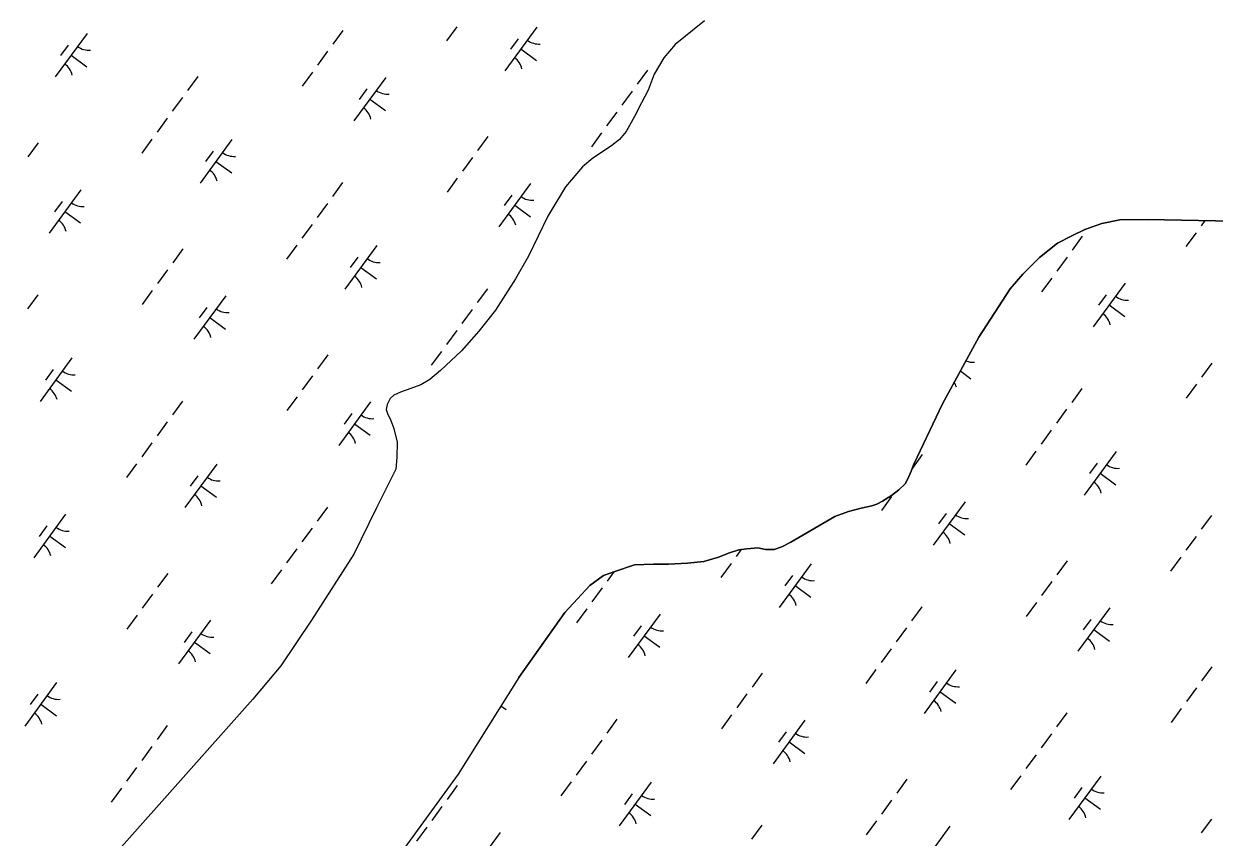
# Model space of a CAD drawing. Extents: x 3905714 to 3926767, y 183354 to 205755.
# Drawn here: x 3917167 to 3918270, y 197826 to 198580 of the extents above; entities that cross this region are included whole.
import ezdxf

# ---------------------------------------------------------------- set-up
doc = ezdxf.new("R2010")
doc.units = 0
doc.layers.add('V-TOPO-SHOR', color=7, linetype='Continuous')
doc.layers.add('V-WETL-SWMP', color=7, linetype='Continuous')

msp = doc.modelspace()

# ---------------------------------------------------------------- linework, layer by layer
at = {"layer": 'V-TOPO-SHOR'}
for points in [[(3917797.8, 198583.1), (3917770.5, 198561.2), (3917760, 198548.6), (3917751.2, 198533.7), (3917745.5, 198518.8), (3917739.4, 198507), (3917733, 198494.4), (3917725.1, 198480.5), (3917719, 198473.1), (3917712, 198467.4), (3917703.4, 198461.7), (3917694.3, 198455.7), (3917684.7, 198447.6), (3917669.1, 198429.3), (3917652.6, 198401.9), (3917634.6, 198365), (3917622.8, 198343.9), (3917604.2, 198314.8), (3917588.6, 198295.3), (3917572.6, 198277.3), (3917553.2, 198259), (3917543.4, 198250.6), (3917535, 198245.8), (3917525.6, 198242.2), (3917516, 198238.8), (3917509.9, 198236), (3917506.6, 198232.9), (3917503.8, 198227.4), (3917502.9, 198222.7), (3917504.1, 198219), (3917507, 198212.6), (3917509.9, 198205.1), (3917512.9, 198192.7), (3917512.8, 198178.5), (3917511.7, 198167.7), (3917493.4, 198131), (3917472.9, 198088.7), (3917433.7, 198027.6), (3917405.3, 197985.2), (3917379.4, 197954.4)], [(3917854.4, 198093.2), (3917862.2, 198093.1), (3917869.5, 198095.5), (3917877.7, 198099.8), (3917918.4, 198123.7), (3917931.3, 198128.3), (3917943.1, 198131.5), (3917952.7, 198133.7), (3917957.6, 198135.2), (3917962.8, 198138), (3917971, 198143.1), (3917977.8, 198148.3), (3917983.8, 198154), (3917986.1, 198158.5), (3917989.4, 198165.6), (3917991.7, 198172.2), (3918018.2, 198228.2), (3918052, 198289.8), (3918081, 198334.8), (3918092.7, 198348.3), (3918108.3, 198363.8), (3918124.9, 198376.9), (3918138.2, 198383.8), (3918150.2, 198389.6), (3918166.1, 198395.1), (3918182.6, 198398.6), (3918208.2, 198398.8), (3918287.1, 198397.4)], [(3917625.6, 197974.4), (3917668.3, 198034.7), (3917680.2, 198047.3), (3917691.4, 198059.7), (3917704.2, 198069), (3917714.6, 198072.6), (3917732.9, 198078.9), (3917750.5, 198079.5), (3917764.4, 198079.4), (3917782.1, 198080.3), (3917797.3, 198082.1), (3917810.7, 198086), (3917820.8, 198089.9), (3917829.7, 198092.8), (3917837, 198093.8), (3917847.1, 198094.6), (3917854.4, 198093.2)], [(3917625.6, 197974.4), (3917569.4, 197884.9), (3917512.6, 197806.8)], [(3916616.3, 196935.1), (3916635.8, 196956.9), (3916657.9, 196985), (3916695.9, 197046.9), (3916720.8, 197104.2), (3916733.5, 197137.6), (3916748.3, 197173), (3916772.6, 197217.3), (3916817.9, 197283.3), (3916964.2, 197470), (3917065.7, 197589), (3917252.5, 197812), (3917379.4, 197954.4)]]:
    msp.add_lwpolyline(points, dxfattribs=at)
at = {"layer": 'V-WETL-SWMP'}
for p, q in [((3917462.8, 198574.2), (3917453.4, 198561.3)), ((3917568.2, 198577.5), (3917558.8, 198564.6)), ((3917642.4, 198577.1), (3917612.9, 198536.8)), ((3917797.8, 198583.1), (3917770.5, 198561.2)), ((3917225.7, 198571.3), (3917196.2, 198531)), ((3917625, 198566.4), (3917617.9, 198556.7)), ((3917208.3, 198560.6), (3917201.2, 198550.9)), ((3917448.6, 198554.8), (3917439.2, 198541.9)), ((3917627.6, 198557), (3917642.2, 198546.3)), ((3917770.5, 198561.2), (3917760, 198548.6)), ((3917211, 198551.2), (3917225.5, 198540.5)), ((3917760, 198548.6), (3917751.2, 198533.7)), ((3917328.3, 198531.4), (3917318.8, 198518.5)), ((3917434.4, 198535.5), (3917425, 198522.6)), ((3917502.5, 198530.6), (3917472.9, 198490.3)), ((3917745, 198537.2), (3917735.5, 198524.3)), ((3917751.2, 198533.7), (3917745.5, 198518.8)), ((3917485, 198519.9), (3917477.9, 198510.2)), ((3917745.5, 198518.8), (3917739.4, 198507)), ((3917314.1, 198512.1), (3917304.6, 198499.2)), ((3917487.7, 198510.5), (3917502.2, 198499.8)), ((3917730.8, 198517.9), (3917721.3, 198505)), ((3917716.6, 198498.5), (3917707.1, 198485.6)), ((3917739.4, 198507), (3917733, 198494.4)), ((3917299.9, 198492.7), (3917290.5, 198479.8)), ((3917733, 198494.4), (3917725.1, 198480.5)), ((3917597, 198475.9), (3917587.5, 198463)), ((3917702.4, 198479.2), (3917693, 198466.3)), ((3917725.1, 198480.5), (3917719, 198473.1)), ((3917180.3, 198470.1), (3917170.9, 198457.1)), ((3917285.7, 198473.3), (3917276.3, 198460.4)), ((3917359.9, 198473), (3917330.4, 198432.7)), ((3917712, 198467.4), (3917703.4, 198461.7)), ((3917719, 198473.1), (3917712, 198467.4)), ((3917342.5, 198462.2), (3917335.4, 198452.6)), ((3917345.1, 198452.8), (3917359.7, 198442.2)), ((3917582.8, 198456.5), (3917573.4, 198443.6)), ((3917694.3, 198455.7), (3917684.7, 198447.6)), ((3917703.4, 198461.7), (3917694.3, 198455.7)), ((3917684.7, 198447.6), (3917669.1, 198429.3)), ((3917462.5, 198433.1), (3917453, 198420.2)), ((3917568.6, 198437.2), (3917559.2, 198424.2)), ((3917636.6, 198432.3), (3917607.1, 198392)), ((3917220, 198426.5), (3917190.4, 198386.2)), ((3917619.2, 198421.6), (3917612.1, 198411.9)), ((3917669.1, 198429.3), (3917652.6, 198401.9)), ((3917202.5, 198415.7), (3917195.4, 198406.1)), ((3917448.3, 198413.8), (3917438.8, 198400.9)), ((3917621.9, 198412.2), (3917636.4, 198401.5)), ((3917205.2, 198406.3), (3917219.7, 198395.7)), ((3917652.6, 198401.9), (3917634.6, 198365)), ((3918182.6, 198398.6), (3918166.1, 198395.1)), ((3918208.2, 198398.8), (3918182.6, 198398.6)), ((3918287.1, 198397.4), (3918208.2, 198398.8)), ((3918261.5, 198397.9), (3918258, 198393.1)), ((3917434.1, 198394.4), (3917424.6, 198381.5)), ((3918150.2, 198389.6), (3918138.2, 198383.8)), ((3918166.1, 198395.1), (3918150.2, 198389.6)), ((3918253.3, 198386.7), (3918243.8, 198373.8)), ((3918124.9, 198376.9), (3918108.3, 198363.8)), ((3918138.2, 198383.8), (3918124.9, 198376.9)), ((3918147.8, 198383.4), (3918138.4, 198370.5)), ((3917314.5, 198371.7), (3917305, 198358.8)), ((3917419.9, 198375), (3917410.5, 198362.1)), ((3917494.1, 198374.7), (3917464.5, 198334.4)), ((3917634.6, 198365), (3917622.8, 198343.9)), ((3917476.6, 198363.9), (3917469.6, 198354.3)), ((3917479.3, 198354.5), (3917493.8, 198343.9)), ((3918108.3, 198363.8), (3918092.7, 198348.3)), ((3918133.7, 198364), (3918124.2, 198351.1)), ((3917300.3, 198352.4), (3917290.9, 198339.5)), ((3917622.8, 198343.9), (3917604.2, 198314.8)), ((3918092.7, 198348.3), (3918081, 198334.8)), ((3918119.5, 198344.7), (3918110, 198331.8)), ((3917286.1, 198333), (3917276.7, 198320.1)), ((3917596.6, 198334.8), (3917587.2, 198321.9)), ((3918081, 198334.8), (3918052, 198289.8)), ((3918187.5, 198339.8), (3918157.9, 198299.5)), ((3917180, 198329), (3917170.5, 198316.1)), ((3917354.1, 198328.2), (3917324.6, 198287.9)), ((3918170, 198329.1), (3918162.9, 198319.4)), ((3917336.7, 198317.4), (3917329.6, 198307.7)), ((3917582.5, 198315.5), (3917573, 198302.5)), ((3917604.2, 198314.8), (3917588.6, 198295.3)), ((3918172.7, 198319.7), (3918187.2, 198309)), ((3917339.4, 198308), (3917353.9, 198297.4)), ((3917568.3, 198296.1), (3917558.8, 198283.2)), ((3917588.6, 198295.3), (3917572.6, 198277.3)), ((3918052, 198289.8), (3918018.2, 198228.2)), ((3917554.1, 198276.7), (3917544.6, 198263.8)), ((3917572.6, 198277.3), (3917553.2, 198259)), ((3917211.6, 198270.6), (3917182.1, 198230.2)), ((3917448.7, 198273.4), (3917439.2, 198260.5)), ((3918267.8, 198265.7), (3918258.4, 198252.8)), ((3917194.2, 198259.8), (3917187.1, 198250.1)), ((3917434.5, 198254.1), (3917425, 198241.2)), ((3917553.2, 198259), (3917543.4, 198250.6)), ((3918034.9, 198258.6), (3918044.7, 198251.4)), ((3917196.8, 198250.4), (3917211.3, 198239.8)), ((3917535, 198245.8), (3917525.6, 198242.2)), ((3917543.4, 198250.6), (3917535, 198245.8)), ((3918253.7, 198246.4), (3918244.2, 198233.5)), ((3917420.3, 198234.7), (3917410.9, 198221.8)), ((3917506.6, 198232.9), (3917503.8, 198227.4)), ((3917509.9, 198236), (3917506.6, 198232.9)), ((3917516, 198238.8), (3917509.9, 198236)), ((3917525.6, 198242.2), (3917516, 198238.8)), ((3918147.5, 198242.3), (3918138, 198229.4)), ((3917314.2, 198230.7), (3917304.7, 198217.8)), ((3917488.3, 198229.9), (3917458.8, 198189.6)), ((3917503.8, 198227.4), (3917502.9, 198222.7)), ((3917502.9, 198222.7), (3917504.1, 198219)), ((3918018.2, 198228.2), (3917991.7, 198172.2)), ((3918133.3, 198223), (3918123.9, 198210.1)), ((3917300, 198211.3), (3917290.5, 198198.4)), ((3917470.9, 198219.1), (3917463.8, 198209.4)), ((3917504.1, 198219), (3917507, 198212.6)), ((3917507, 198212.6), (3917509.9, 198205.1)), ((3917473.5, 198209.7), (3917488.1, 198199.1)), ((3917509.9, 198205.1), (3917512.9, 198192.7)), ((3918119.1, 198203.6), (3918109.7, 198190.7)), ((3917285.8, 198192), (3917276.3, 198179.1)), ((3917512.9, 198192.7), (3917512.8, 198178.5)), ((3917512.8, 198178.5), (3917511.7, 198167.7)), ((3917999.5, 198181), (3917990.4, 198168.4)), ((3918104.9, 198184.3), (3918095.5, 198171.3)), ((3918179.1, 198183.9), (3918149.6, 198143.6)), ((3917271.6, 198172.6), (3917262.1, 198159.7)), ((3917345.8, 198172.3), (3917316.2, 198131.9)), ((3917511.7, 198167.7), (3917493.4, 198131)), ((3917991.7, 198172.2), (3917989.4, 198165.6)), ((3918161.7, 198173.2), (3918154.6, 198163.5)), ((3917328.3, 198161.5), (3917321.2, 198151.8)), ((3917986.1, 198158.5), (3917983.8, 198154)), ((3917989.4, 198165.6), (3917986.1, 198158.5)), ((3918164.4, 198163.8), (3918178.9, 198153.1)), ((3917331, 198152.1), (3917345.5, 198141.5)), ((3917977.8, 198148.3), (3917971, 198143.1)), ((3917983.8, 198154), (3917977.8, 198148.3)), ((3917952.7, 198133.7), (3917943.1, 198131.5)), ((3917957.6, 198135.2), (3917952.7, 198133.7)), ((3917962.8, 198138), (3917957.6, 198135.2)), ((3917971.2, 198142.2), (3917961.7, 198129.3)), ((3917971, 198143.1), (3917962.8, 198138)), ((3918039.2, 198137.4), (3918009.6, 198097.1)), ((3917205.8, 198125.8), (3917176.3, 198085.4)), ((3917448.3, 198132.4), (3917438.9, 198119.5)), ((3917493.4, 198131), (3917472.9, 198088.7)), ((3917918.4, 198123.7), (3917877.7, 198099.8)), ((3917931.3, 198128.3), (3917918.4, 198123.7)), ((3917943.1, 198131.5), (3917931.3, 198128.3)), ((3918021.7, 198126.6), (3918014.6, 198117)), ((3918267.5, 198124.7), (3918258, 198111.8)), ((3917188.4, 198115), (3917181.3, 198105.3)), ((3917434.1, 198113), (3917424.7, 198100.1)), ((3918024.4, 198117.2), (3918038.9, 198106.6)), ((3917191.1, 198105.6), (3917205.6, 198095)), ((3917877.7, 198099.8), (3917869.5, 198095.5)), ((3918253.3, 198105.3), (3918243.9, 198092.4)), ((3917420, 198093.7), (3917410.5, 198080.7)), ((3917472.9, 198088.7), (3917433.7, 198027.6)), ((3917820.8, 198089.9), (3917810.7, 198086)), ((3917829.7, 198092.8), (3917820.8, 198089.9)), ((3917831.9, 198093.1), (3917827.2, 198086.6)), ((3917837, 198093.8), (3917829.7, 198092.8)), ((3917847.1, 198094.6), (3917837, 198093.8)), ((3917854.4, 198093.2), (3917847.1, 198094.6)), ((3917862.2, 198093.1), (3917854.4, 198093.2)), ((3917869.5, 198095.5), (3917862.2, 198093.1)), ((3917732.9, 198078.9), (3917714.6, 198072.6)), ((3917750.5, 198079.5), (3917732.9, 198078.9)), ((3917764.4, 198079.4), (3917750.5, 198079.5)), ((3917782.1, 198080.3), (3917764.4, 198079.4)), ((3917797.3, 198082.1), (3917782.1, 198080.3)), ((3917810.7, 198086), (3917797.3, 198082.1)), ((3917822.5, 198080.1), (3917813, 198067.2)), ((3917896.6, 198079.8), (3917867.1, 198039.5)), ((3918133.7, 198082.7), (3918124.3, 198069.7)), ((3918239.1, 198085.9), (3918229.7, 198073)), ((3917300.4, 198071), (3917290.9, 198058.1)), ((3917405.8, 198074.3), (3917396.3, 198061.4)), ((3917704.2, 198069), (3917691.4, 198059.7)), ((3917714.6, 198072.6), (3917704.2, 198069)), ((3917713.7, 198072.3), (3917707.6, 198063.9)), ((3917879.2, 198069), (3917872.1, 198059.3)), ((3917691.4, 198059.7), (3917680.2, 198047.3)), ((3917702.9, 198057.5), (3917693.4, 198044.6)), ((3917881.9, 198059.6), (3917896.4, 198049)), ((3918119.5, 198063.3), (3918110.1, 198050.4)), ((3917286.2, 198051.6), (3917276.7, 198038.7)), ((3917680.2, 198047.3), (3917668.3, 198034.7)), ((3917668.3, 198034.7), (3917625.6, 197974.4)), ((3917688.7, 198038.1), (3917679.2, 198025.2)), ((3917999.2, 198039.9), (3917989.7, 198027)), ((3918105.3, 198043.9), (3918095.9, 198031)), ((3918173.4, 198039.1), (3918143.8, 197998.8)), ((3917272, 198032.3), (3917262.5, 198019.4)), ((3917340, 198027.5), (3917310.5, 197987.1)), ((3917433.7, 198027.6), (3917405.3, 197985.2)), ((3917756.7, 198033.3), (3917727.1, 197992.9)), ((3917739.2, 198022.5), (3917732.1, 198012.8)), ((3918155.9, 198028.3), (3918148.8, 198018.7)), ((3917322.6, 198016.7), (3917315.5, 198007)), ((3917741.9, 198013.1), (3917756.4, 198002.5)), ((3917985, 198020.5), (3917975.5, 198007.6)), ((3918158.6, 198018.9), (3918173.1, 198008.3)), ((3917325.2, 198007.3), (3917339.8, 197996.6)), ((3917970.8, 198001.2), (3917961.4, 197988.3)), ((3917405.3, 197985.2), (3917379.4, 197954.4)), ((3917851.2, 197978.5), (3917841.8, 197965.6)), ((3917956.6, 197981.8), (3917947.2, 197968.9)), ((3918030.8, 197981.5), (3918001.3, 197941.2)), ((3918267.9, 197984.3), (3918258.4, 197971.4)), ((3917197.5, 197969.8), (3917167.9, 197929.5)), ((3917625.6, 197974.4), (3917569.4, 197884.9)), ((3918013.4, 197970.7), (3918006.3, 197961)), ((3917180, 197959.1), (3917172.9, 197949.4)), ((3917837, 197959.2), (3917827.6, 197946.3)), ((3918016, 197961.3), (3918030.6, 197950.7)), ((3918253.7, 197965), (3918244.3, 197952.1)), ((3917182.7, 197949.7), (3917197.2, 197939)), ((3917379.4, 197954.4), (3917252.5, 197812)), ((3917609.2, 197948.3), (3917613.9, 197944.9)), ((3918239.5, 197945.6), (3918230.1, 197932.7)), ((3917716.7, 197935.8), (3917707.2, 197922.9)), ((3917822.9, 197939.8), (3917813.4, 197926.9)), ((3917890.9, 197935), (3917861.3, 197894.6)), ((3918133.4, 197941.6), (3918123.9, 197928.7)), ((3917300, 197929.9), (3917290.6, 197917)), ((3917873.4, 197924.2), (3917866.3, 197914.5)), ((3917702.5, 197916.4), (3917693, 197903.5)), ((3917876.1, 197914.8), (3917890.6, 197904.2)), ((3918119.2, 197922.2), (3918109.7, 197909.3)), ((3917285.8, 197910.6), (3917276.4, 197897.7)), ((3918105, 197902.9), (3918095.5, 197890)), ((3917271.6, 197891.2), (3917262.2, 197878.3)), ((3917688.3, 197897), (3917678.9, 197884.1)), ((3917569.4, 197884.9), (3917512.6, 197806.8)), ((3917985.4, 197880.2), (3917975.9, 197867.3)), ((3918090.8, 197883.5), (3918081.4, 197870.6)), ((3918165, 197883.2), (3918135.4, 197842.8)), ((3917257.5, 197871.9), (3917248, 197859)), ((3917568.7, 197874.4), (3917559.3, 197861.5)), ((3917674.1, 197877.7), (3917664.7, 197864.8)), ((3917748.3, 197877.4), (3917718.8, 197837)), ((3918147.5, 197872.4), (3918140.4, 197862.7)), ((3917730.9, 197866.6), (3917723.8, 197856.9)), ((3917733.5, 197857.2), (3917748.1, 197846.5)), ((3917971.2, 197860.9), (3917961.8, 197847.9)), ((3918150.2, 197863), (3918164.7, 197852.4)), ((3917554.5, 197855), (3917545.1, 197842.1)), ((3917540.4, 197835.7), (3917530.9, 197822.8)), ((3917850.9, 197837.5), (3917841.4, 197824.6)), ((3917957, 197841.5), (3917947.6, 197828.6)), ((3918025, 197836.7), (3917995.5, 197796.3)), ((3918267.5, 197843.3), (3918258.1, 197830.4)), ((3917608.4, 197830.8), (3917578.8, 197790.5))]:
    msp.add_line(p, q, dxfattribs=at)
for centre, start, end in [((3917644.2, 198579.1), 233, 274.5436), ((3917227.5, 198573.3), 233, 274.5436), ((3917194.8, 198528.7), 13, 54.5436), ((3917611.5, 198534.6), 13, 54.5436), ((3917504.2, 198532.6), 233, 274.5436), ((3917471.5, 198488), 13, 54.5436), ((3917361.7, 198475), 233, 274.5436), ((3917329, 198430.4), 13, 54.5436), ((3917638.4, 198434.3), 233, 274.5436), ((3917221.7, 198428.5), 233, 274.5436), ((3917189.1, 198383.9), 13, 54.5436), ((3917605.7, 198389.7), 13, 54.5436), ((3917495.8, 198376.7), 233, 274.5436), ((3917463.2, 198332.1), 13, 54.5436), ((3918189.2, 198341.8), 233, 274.5436), ((3917355.9, 198330.2), 233, 274.5436), ((3918156.6, 198297.3), 13, 54.5436), ((3917323.2, 198285.6), 13, 54.5436), ((3918046.7, 198284.2), 247.6567, 274.5436), ((3917213.3, 198272.6), 233, 274.5436), ((3918014, 198239.6), 13, 29.9895), ((3917180.7, 198228), 13, 54.5436), ((3917490.1, 198231.9), 233, 274.5436), ((3917457.4, 198187.3), 13, 54.5436), ((3918180.9, 198185.9), 233, 274.5436), ((3917347.5, 198174.2), 233, 274.5436), ((3918148.2, 198141.3), 13, 54.5436), ((3917314.9, 198129.7), 13, 54.5436), ((3918040.9, 198139.4), 233, 274.5436), ((3917207.6, 198127.7), 233, 274.5436), ((3918008.3, 198094.8), 13, 54.5436), ((3917174.9, 198083.2), 13, 54.5436), ((3917898.4, 198081.8), 233, 274.5436), ((3917865.7, 198037.2), 13, 54.5436), ((3918175.1, 198041.1), 233, 274.5436), ((3917341.7, 198029.4), 233, 274.5436), ((3917758.4, 198035.3), 233, 274.5436), ((3917725.8, 197990.7), 13, 54.5436), ((3918142.4, 197996.5), 13, 54.5436), ((3917309.1, 197984.9), 13, 54.5436), ((3918032.6, 197983.5), 233, 274.5436), ((3917199.2, 197971.8), 233, 274.5436), ((3917615.9, 197977.6), 272.2187, 274.5436), ((3917999.9, 197938.9), 13, 54.5436), ((3917166.6, 197927.2), 13, 54.5436), ((3917892.6, 197936.9), 233, 274.5436), ((3917860, 197892.4), 13, 54.5436), ((3918166.7, 197885.2), 233, 274.5436), ((3917750.1, 197879.3), 233, 274.5436), ((3917717.4, 197834.8), 13, 54.5436), ((3918134.1, 197840.6), 13, 54.5436)]:
    msp.add_arc(centre, 17.6, start, end, dxfattribs=at)

doc.saveas('drawing.dxf')
